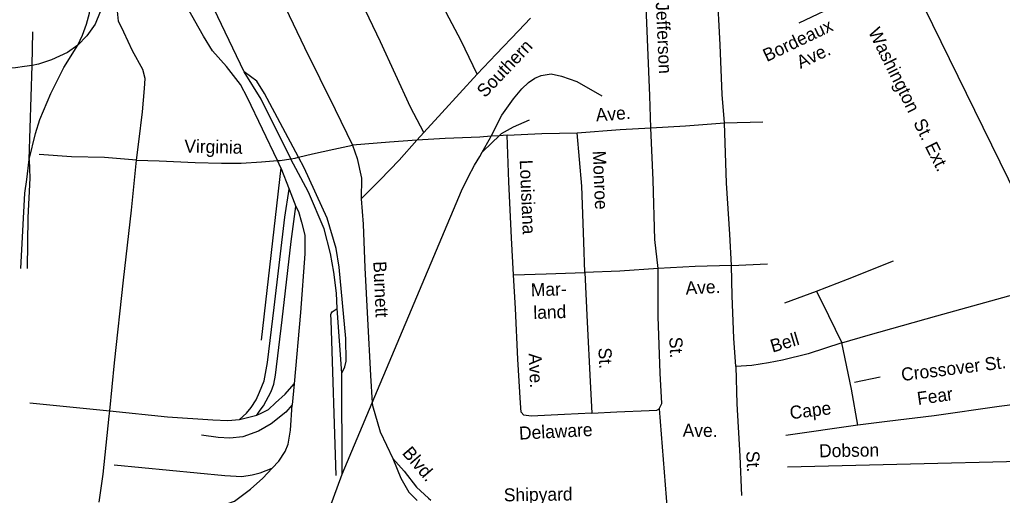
# Model space of a CAD drawing. Extents: x 1945482 to 2853149, y 66427 to 1015778.
# Drawn here: x 2316481 to 2321432, y 162514 to 164913 of the extents above; entities that cross this region are included whole.
import ezdxf

# ---------------------------------------------------------------- set-up
doc = ezdxf.new("R2010")
doc.units = 0
for name, color, linetype in [('Old_Level_10', 7, 'Continuous'), ('Old_Level_28', 7, 'Continuous'), ('Old_Level_35', 7, 'Continuous'), ('Old_Level_44', 7, 'Continuous'), ('Old_Level_6', 7, 'Continuous')]:
    doc.layers.add(name, color=color, linetype=linetype)

msp = doc.modelspace()

# ---------------------------------------------------------------- linework, layer by layer
at = {"layer": 'Old_Level_10'}
msp.add_lwpolyline([(2320816.2, 163109.8), (2320686.7, 163082.4)], dxfattribs=at)
at = {"layer": 'Old_Level_28'}
msp.add_lwpolyline([(2322246.4, 162459.6), (2322208.4, 162536), (2321590.4, 163847.8), (2320784, 165495), (2319717.6, 167662.6), (2319180.2, 168765.1), (2318767.5, 169639.2), (2318738.6, 169748.5)], dxfattribs=at)
at = {"layer": 'Old_Level_35'}
for p, q in [((2320626.8, 164999.4), (2320407.1, 164894.9)), ((2320032.9, 164391.8), (2320224.6, 164397.4)), ((2318481.7, 164304.5), (2318518.2, 164344)), ((2318896.7, 164327.6), (2318856.2, 164324.9)), ((2318936.8, 164330.4), (2318896.7, 164327.6)), ((2320067.2, 163673.1), (2320249, 163682.2)), ((2320336.9, 163485.5), (2320496.3, 163544)), ((2320703.3, 162867.9), (2320341.4, 162815.5))]:
    msp.add_line(p, q, dxfattribs=at)
for points in [[(2318786.5, 164638.5), (2318706, 164805.6), (2318567.7, 165068), (2318434.5, 165346.9), (2318332.1, 165554.9)], [(2317069.2, 164204.6), (2317081.6, 164297), (2317099.6, 164447.7), (2317111, 164566.3), (2317112.9, 164616.6), (2317101.3, 164662.1), (2317049.3, 164755.9), (2317005.5, 164850.3), (2316979.4, 164905.4), (2316966.8, 165024.7), (2316947.3, 165211.9), (2316937.7, 165353.7), (2316927.9, 165501.3)], [(2320032.9, 164391.8), (2320021, 164535.4), (2320011.1, 164785.1), (2319995.8, 165072.6), (2319982.4, 165310), (2319977.8, 165477.9)], [(2318518.2, 164344), (2318451.1, 164471.3), (2318299.9, 164801.4), (2318127.8, 165160.8), (2318010.7, 165392.2)], [(2319661.7, 164367.2), (2319655.3, 164528.8), (2319639.2, 164936.4), (2319626.8, 165149.9), (2319623, 165295.8)], [(2317694.4, 165239.5), (2317781.8, 165054.9), (2317917.1, 164772.1), (2318071.5, 164460.2), (2318158.7, 164279.6)], [(2318786.5, 164638.5), (2318882.6, 164738.4), (2318994.1, 164856.7), (2319055.6, 164921.2)], [(2318518.2, 164344), (2318608.4, 164443.4), (2318786.5, 164638.5)], [(2319290.5, 164342.4), (2319505.8, 164359.1), (2319661.7, 164367.2)], [(2319661.7, 164367.2), (2319835.2, 164378), (2320032.9, 164391.8)], [(2319697.6, 163658.4), (2319682, 163803.9), (2319672.1, 164103.4), (2319661.7, 164367.2)], [(2320067.2, 163673.1), (2320059, 163830.6), (2320042.9, 164088.3), (2320032.9, 164391.8)], [(2318856.2, 164324.9), (2318799, 164321), (2318625.4, 164314.1), (2318481.7, 164304.5)], [(2318936.8, 164330.4), (2319112.7, 164339.3), (2319290.5, 164342.4)], [(2318968.7, 163625.3), (2318959.3, 163813), (2318946.2, 164094.8), (2318936.8, 164330.4)], [(2319328.5, 163637.6), (2319324.4, 163791.7), (2319313.3, 164073.2), (2319290.5, 164342.4)], [(2317886.8, 164218.6), (2317956.3, 164235.8), (2318063.3, 164260), (2318158.7, 164279.6)], [(2318481.7, 164304.5), (2318344.2, 164295.1), (2318158.7, 164279.6)], [(2318158.7, 164279.6), (2318181.4, 164212.5), (2318203.1, 164113.3), (2318201.3, 164009.2)], [(2318481.7, 164304.5), (2318393.7, 164204.8), (2318297.6, 164105.2), (2318201.3, 164009.2)], [(2317069.2, 164204.6), (2316908.8, 164218.3), (2316742.6, 164221.6), (2316580, 164233.2)], [(2317846.7, 164210.9), (2317869.2, 164214.3), (2317886.8, 164218.6)], [(2316935, 162940), (2316959.6, 163181.9), (2317005.1, 163599.9), (2317045.4, 163951.6), (2317069.2, 164204.6)], [(2317069.2, 164204.6), (2317183.5, 164200.9), (2317365.7, 164192.4), (2317498, 164189.4), (2317598.1, 164189.4), (2317699.6, 164195.4), (2317779.7, 164202)], [(2317779.7, 164202), (2317793.5, 164203.1), (2317846.7, 164210.9)], [(2318201.3, 164009.2), (2318212.2, 163881.6), (2318220.9, 163662.1), (2318233.4, 163404.3), (2318248.6, 163118.7), (2318257.7, 162980.6)], [(2320067.2, 163673.1), (2319885.3, 163667.8), (2319697.6, 163658.4)], [(2320089.3, 163163.6), (2320079.7, 163307.3), (2320071.3, 163520.9), (2320067.2, 163673.1)], [(2320496.3, 163544), (2320652.2, 163604), (2320884.4, 163697.2)], [(2318968.7, 163625.3), (2319134.5, 163631.9), (2319328.5, 163637.6)], [(2319364.4, 162928.8), (2319226.6, 162921.4), (2319058.9, 162912.8), (2319020.6, 162919.2), (2319008.2, 162932.8), (2319004.4, 162978.6), (2318991.7, 163200.3), (2318979.3, 163455.8), (2318968.7, 163625.3)], [(2319697.6, 163658.4), (2319504.2, 163644.6), (2319328.5, 163637.6)], [(2319328.5, 163637.6), (2319340.4, 163388), (2319356.2, 163088.7), (2319364.4, 162928.8)], [(2319364.4, 162928.8), (2319490.2, 162935.8), (2319652.1, 162942.2), (2319692.1, 162943.7), (2319703.6, 162950.4), (2319716.7, 162976.9), (2319708.6, 163130.5), (2319697.3, 163416.2), (2319697.6, 163658.4)], [(2320622.8, 163282.8), (2320755.2, 163321.9), (2321101.5, 163419.9), (2321495.3, 163529.4), (2321717.6, 163576.2)], [(2320496.3, 163544), (2320555.4, 163420.3), (2320622.8, 163282.8)], [(2320622.8, 163282.8), (2320453, 163228.2), (2320324.1, 163194.9), (2320254.7, 163182.3), (2320169.2, 163168.7), (2320089.3, 163163.6)], [(2320703.3, 162867.9), (2320672.1, 163048.8), (2320622.8, 163282.8)], [(2320089.3, 163163.6), (2320094.8, 162975.8), (2320109.2, 162712.1), (2320118.7, 162513.5)], [(2318257.7, 162980.6), (2318258.6, 162967.1), (2318297.9, 162834.8), (2318361.1, 162699.1)], [(2321993.9, 163012.8), (2321909.4, 163025.5), (2321666.8, 162994), (2321415.7, 162962), (2321087.7, 162914.9), (2320852.5, 162885.6), (2320703.3, 162867.9)], [(2316881.4, 162480.4), (2316901.7, 162621.4), (2316932.2, 162912.7), (2316935, 162940)], [(2319703.6, 162950.4), (2319743.7, 162439.2)], [(2318361.1, 162699.1), (2318417.7, 162635.4), (2318480.9, 162555.8), (2318541.2, 162500.1), (2318552.7, 162489.8)], [(2318361.1, 162699.1), (2318401.1, 162600.6), (2318441.9, 162530.3), (2318484.2, 162488.1)], [(2320349.3, 162657.5), (2322141.9, 162701.3)]]:
    msp.add_lwpolyline(points, dxfattribs=at)
at = {"layer": 'Old_Level_44'}
for p, q in [((2316544.2, 164682), (2316547.3, 164852.2)), ((2316528.9, 164207.2), (2316544.2, 164682)), ((2317797, 164165.5), (2317697.4, 163297.1)), ((2317797, 164165.5), (2317839.3, 164058.8)), ((2317839.3, 164058.8), (2317872.6, 163970.2)), ((2318104.1, 163131), (2318081, 163456.3)), ((2318106.2, 162621.1), (2318104.1, 163131)), ((2317864.1, 163075.6), (2317854.4, 162971.2)), ((2317589.2, 162896.7), (2317676.3, 162918.2)), ((2318008.4, 162353.8), (2318106.2, 162621.1))]:
    msp.add_line(p, q, dxfattribs=at)
for points in [[(2317611.8, 164650.1), (2317384.3, 165128.9), (2317277.7, 165353.3), (2317120.2, 165693), (2316994, 165956.1), (2316902.1, 166154.7), (2316896.6, 166167.7), (2316835.8, 166311.9), (2316793.4, 166422.4), (2316772.1, 166503.7), (2316758.7, 166593), (2316753, 166736.9), (2316747.5, 166876.8), (2316759.4, 166983.3), (2316776.8, 167097.9), (2316792.3, 167162.5), (2316820.8, 167247.6), (2316854.8, 167349.1), (2316902.5, 167455), (2316961.7, 167575.5), (2316999.3, 167639)], [(2317797, 164165.5), (2317779.7, 164202), (2317629.1, 164518.9), (2317594.3, 164585.4), (2317522.7, 164676.8), (2317453.6, 164756.1), (2317406.7, 164830), (2317326.9, 164972.9), (2317096, 165500.1), (2316884.1, 165953.8), (2316801.9, 166156.6)], [(2316774.1, 164785), (2316798.1, 164834.2), (2316817.9, 164890.8), (2316833.7, 164945.5), (2316836, 164995.5), (2316822.1, 165141), (2316793, 165470), (2316787.1, 165517.7)], [(2316881.6, 165403.6), (2316906.3, 165086.3), (2316908.2, 165038.4), (2316902, 164996.2), (2316887.7, 164951.6), (2316862.2, 164890.6), (2316820.2, 164830.8), (2316774.1, 164785)], [(2316528.9, 164207.2), (2316561.7, 164338.5), (2316582.9, 164409.5), (2316637.8, 164539.7), (2316704.7, 164672.3), (2316774.1, 164785)], [(2316774.1, 164785), (2316721.8, 164747.2), (2316641.2, 164709.8), (2316575.8, 164689.2), (2316544.2, 164682)], [(2316544.2, 164682), (2316506.3, 164676.6), (2316460.6, 164670.5), (2316412.8, 164668.6)], [(2318104.1, 163131), (2318118.9, 163161.8), (2318125.7, 163190), (2318125.1, 163304.2), (2318090.8, 163664.8), (2318075.3, 163758.4), (2318031.2, 163912.5), (2317915.1, 164165.9), (2317886.8, 164218.6), (2317714.2, 164540.3), (2317675.7, 164602.7), (2317611.8, 164650.1)], [(2318081, 163456.3), (2318077.9, 163534.3), (2318063.9, 163639.8), (2318048.1, 163733), (2318015.3, 163857.7), (2317935.8, 164042.6), (2317847.4, 164209.5), (2317846.7, 164210.9), (2317697.3, 164511.4), (2317611.8, 164650.1)], [(2318812.2, 164245.3), (2318853.3, 164319.2), (2318856.2, 164324.9), (2318910.9, 164431.4), (2318969.6, 164513.8), (2319011.6, 164563.4), (2319044.4, 164596.8), (2319077.4, 164618.2), (2319109, 164631.2), (2319158.6, 164639.4), (2319211.3, 164627.4), (2319288.1, 164600.6), (2319415, 164529.4)], [(2318812.2, 164245.3), (2318860.3, 164291.6), (2318896.7, 164327.6), (2318908.6, 164339.4), (2318969.3, 164371.7), (2319050, 164407)], [(2318106.2, 162621.1), (2318257.7, 162980.6), (2318708, 164049.2), (2318741.1, 164118.8), (2318772.8, 164179.8), (2318799, 164222.8), (2318812.2, 164245.3)], [(2316486.6, 163657.5), (2316507.6, 164038.3), (2316517.1, 164106.6), (2316528.9, 164207.2)], [(2316528.9, 164207.2), (2316532.6, 164113.2), (2316522.4, 163914.9), (2316518.7, 163658.7)], [(2317589.2, 162896.7), (2317623.7, 162928.2), (2317646.9, 162957), (2317673.2, 162996.2), (2317689.8, 163034.9), (2317713.4, 163091.6), (2317729.8, 163184.5), (2317762.8, 163461.8), (2317817, 163916.2), (2317839.3, 164058.8)], [(2317676.3, 162918.2), (2317693.4, 162942.8), (2317710.6, 162965.5), (2317747.8, 163037.2), (2317762, 163075.5), (2317770.4, 163119.8), (2317803.3, 163399.4), (2317849.8, 163793.4), (2317872.6, 163970.2)], [(2317872.6, 163970.2), (2317885.8, 163944.8), (2317902, 163891.3), (2317918.4, 163826), (2317918.2, 163732.1), (2317895.7, 163436.9), (2317864.1, 163075.6)], [(2318076.6, 162614), (2318051.5, 163397.1), (2318048.5, 163425.2), (2318050.2, 163431.2), (2318055.8, 163439.2), (2318081, 163456.3)], [(2317676.3, 162918.2), (2317697.9, 162928.9), (2317735.3, 162946.4), (2317770, 162980), (2317818.2, 163023.9), (2317864.1, 163075.6)], [(2316533.4, 162980.9), (2316935, 162940), (2317226.4, 162910.2), (2317455, 162895.3), (2317529.3, 162892.3), (2317589.2, 162896.7)], [(2317854.4, 162971.2), (2317821.8, 162933.8), (2317747.9, 162875.1), (2317685.4, 162838.5), (2317606.5, 162809.4), (2317540.7, 162802.9), (2317480.6, 162806.4), (2317398.1, 162817.2)], [(2317752.9, 162651.1), (2317787.6, 162686.6), (2317819.4, 162735.8), (2317834, 162772.5), (2317845.4, 162842.8), (2317854.4, 162971.2)], [(2316924.2, 162460.1), (2317002.4, 162457.3), (2317309.3, 162431.4), (2317381.4, 162434.2), (2317472.6, 162452), (2317563.5, 162485.4), (2317645.1, 162544.8), (2317706.9, 162601.4), (2317752.9, 162651.1)], [(2316958, 162667.6), (2317514.4, 162613.8), (2317600.6, 162609), (2317652.1, 162617.2), (2317693.8, 162626.8), (2317752.9, 162651.1)]]:
    msp.add_lwpolyline(points, dxfattribs=at)

# ---------------------------------------------------------------- texts
at = {"layer": 'Old_Level_10'}
for s, height, rotation, p in [('Jefferson', 65.62, 272.693, (2319685.7, 164999.2)), ('Bordeaux', 65.62, 25.444, (2320245.5, 164698.7)), ('Washington  St. Ext.', 65.617, 296.3585, (2320754.5, 164852.5)), ('Southern', 65.62, 46.4692, (2318825.4, 164515.7)), ('Ave.', 65.62, 25.444, (2320415.1, 164664.1)), ('Ave.', 65.62, 4.4414, (2319386.1, 164399.2)), ('Virginia', 65.62, 358.7151, (2317310.4, 164242.9)), ('Monroe', 65.62, 272.3845, (2319368.3, 164250.9)), ('Louisiana', 65.62, 272.4027, (2319000.4, 164204.7)), ('Burnett', 65.62, 272.4313, (2318262.9, 163693.3)), ('Mar-', 65.62, 1.685, (2319057.5, 163517.9)), ('Ave.', 65.62, 2.9394, (2319837.7, 163526.5)), ('land', 65.62, 1.685, (2319070.1, 163403.4)), ('Bell', 65.62, 16.584, (2320274.4, 163233.4)), ('St.', 65.62, 272.6639, (2319754, 163311.6)), ('Ave.', 65.62, 272.5674, (2319045.1, 163229.5)), ('St.', 65.62, 272.6811, (2319396.8, 163257.7)), ('Crossover St.', 65.617, 7.1079, (2320926.5, 163090)), ('Fear', 65.62, 8.1735, (2321007.4, 162969.3)), ('Cape', 65.62, 7.1079, (2320364.9, 162897.6)), ('Delaware', 65.62, 2.9365, (2318998.7, 162794.7)), ('Ave.', 65.62, 359.7163, (2319821.5, 162809.4)), ('Blvd.', 65.62, 310.7602, (2318405, 162725.4)), ('St.', 65.62, 272.5387, (2320141.8, 162736.8)), ('Dobson', 65.62, 0.843, (2320509.3, 162705.9))]:
    msp.add_text(s, height=height, rotation=rotation, dxfattribs=at).set_placement(p)
at = {"layer": 'Old_Level_6'}
msp.add_text('Shipyard', height=65.62, rotation=0.8541, dxfattribs=at).set_placement((2318920.9, 162483.3))

doc.saveas('drawing.dxf')
